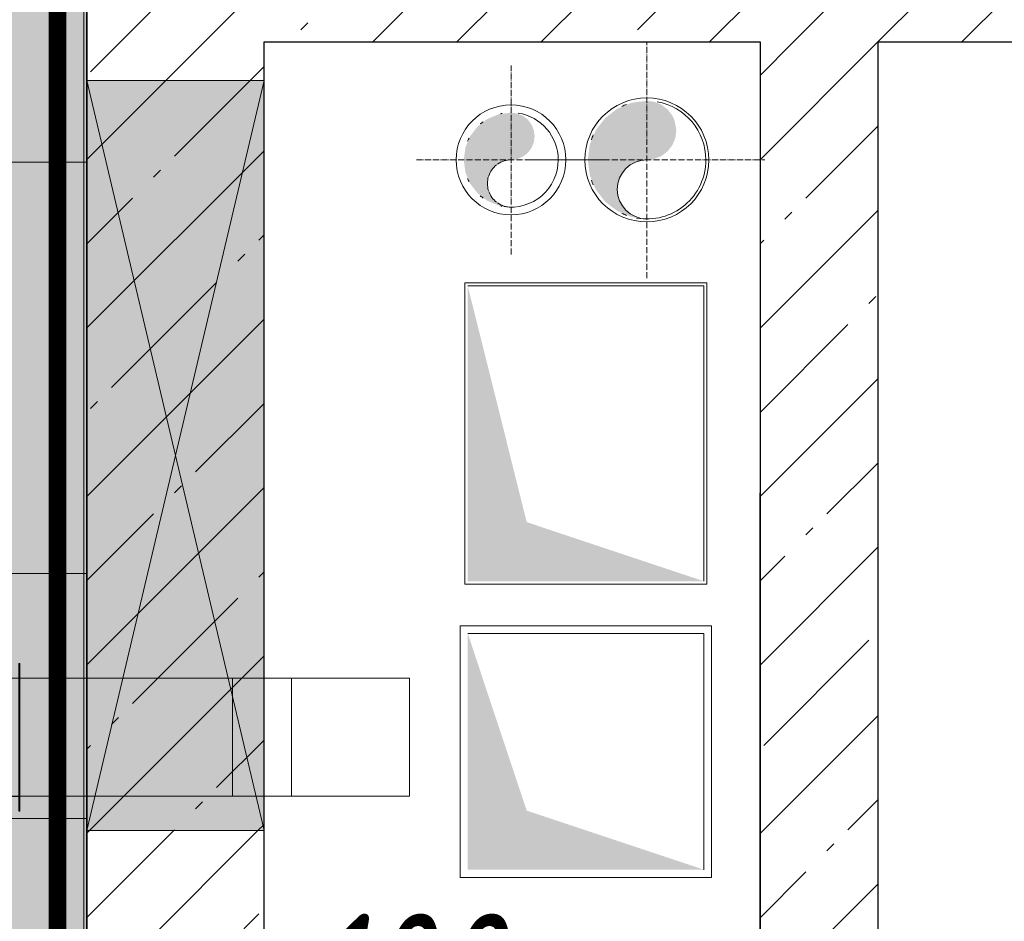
# Model space of a CAD drawing. Header units: millimetres. Extents: x -173851 to 481338, y -267897 to -21875.
# Tile 298 of 498: x -21308 to -19640, y -84628 to -83102. Entities that reach past the tile are written whole.
import ezdxf

# ---------------------------------------------------------------- set-up
doc = ezdxf.new("R2010")
doc.units = ezdxf.units.MM
for name, pattern in [('( Hidden )', [0.375, 0.25, -0.125]), ('ADSK_Осевая', [14, 10, -2, 0, -2]), ('ADSK_Скрыто', [6, 3, -3]), ('DASHDOT', [25.4, 12.7, -6.35, 0, -6.35])]:
    doc.linetypes.add(name, pattern=pattern)
doc.layers.get('Defpoints').update_dxf_attribs({"color": 31})
for name, color, linetype, lineweight in [('dim_light', 12, 'Continuous', 9), ('pot sh', 183, 'Continuous', 15), ('Арматура воздуховодов', 7, 'Continuous', 18), ('Воздуховоды', 7, 'Continuous', 18), ('Материалы изоляции воздуховодов', 7, 'Continuous', 18), ('Окна', 7, 'Continuous', 5), ('Осевая линия', 7, 'ADSK_Осевая', 18), ('Отделка 2 _5_', 7, 'Continuous', 5), ('Перекрытия', 7, 'Continuous', 5), ('Сводный потолок_инженерия', 7, 'Continuous', 18), ('Соединительные детали воздуховодов', 7, 'Continuous', 18), ('Стены', 7, 'Continuous', 5), ('Структура _1_', 7, 'Continuous', 5), ('Уклон', 7, 'Continuous', 18), ('Элементы узлов', 7, 'Continuous', 5)]:
    doc.layers.add(name, color=color, linetype=linetype, lineweight=lineweight)
doc.layers.add('dim_razv', color=7, linetype='DASHDOT', lineweight=9, true_color=0x0d1b0d)
doc.layers.add('pol', color=7, linetype='Continuous', lineweight=15, true_color=0x55666d)
doc.styles.add('fl_iso paper', font='isocpeur.ttf', dxfattribs={"width": 0.8, "oblique": 10})
doc.dimstyles.new('In tre 1_75', dxfattribs={"dimtxt": 220, "dimasz": 120, "dimexe": 60, "dimexo": 10, "dimgap": 50, "dimtad": 1, "dimdec": 0, "dimrnd": 5, "dimzin": 0, "dimdsep": 46, "dimtxsty": 'fl_iso paper', "dimblk": 'ARCHTICK', "dimcen": 0, "dimdle": 60, "dimadec": 0, "dimazin": 0, "dimtfac": 1, "dimtdec": 0, "dimtofl": 0, "dimtmove": 1, "dimatfit": 1, "dimfxl": 1, "dimtfill": 1, "dimtolj": 1, "dimtzin": 0, "dimarcsym": 1})
pattern_1 = [(45, (-86552.85, -138717.98), (-142.5612, 142.5612), []), (45, (-86410.29, -138717.98), (-142.5612, 142.5612), [252.016, -50.403, 16.764, -33.639])]

# ---------------------------------------------------------------- blocks, each defined once
blk = doc.blocks.new('A_MEQ_OpeningWall-Rectangular - ОВ-10754758-50_AS_Plan_L01_Маркировочный - зависимый 4')
at = {"layer": 'Элементы узлов', "true_color": 0x808080, "transparency": 33554585}
blk.add_hatch(color=8, dxfattribs=at).paths.add_polyline_path([(760, -150), (760, 150), (-510, 150), (-510, -150)])
at = {"layer": 'Окна'}
for p, q in [((-510, 150), (-510, -150)), ((760, 150), (760, -150))]:
    blk.add_line(p, q, dxfattribs=at)
at = {"layer": 'Элементы узлов'}
for p, q in [((760, 150), (-510, -150)), ((-510, 150), (760, -150)), ((760, 150), (-510, 150)), ((-510, 150), (-510, -150)), ((760, -150), (760, 150)), ((-510, -150), (760, -150))]:
    blk.add_line(p, q, dxfattribs=at)
blk = doc.blocks.new('_ArchTick')
at = {"color": 0, "linetype": 'ByBlock', "lineweight": 9, "const_width": 0.15}
blk.add_lwpolyline([(-0.5, -0.5), (0.5, 0.5)], dxfattribs=at)
blk = doc.blocks.new('*D821')
at = {"layer": 'Defpoints', "color": 0, "linetype": 'ByBlock', "transparency": 16777216}
for p in [(-20894.1, -85130.1), (-20994.1, -85639.6), (-20894.1, -85639.6)]:
    blk.add_point(p, dxfattribs=at)
at = {"layer": 'dim_light', "color": 0, "linetype": 'ByBlock', "lineweight": -2, "transparency": 16777216}
for p, q in [((-20944.1, -85130.1), (-20870.6, -84885.1)), ((-20870.6, -84885.1), (-20432.6, -84885.1)), ((-20994.1, -85629.6), (-20994.1, -85070.1)), ((-20894.1, -85629.6), (-20894.1, -85070.1)), ((-20994.1, -85130.1), (-21114.1, -85130.1)), ((-20994.1, -85130.1), (-20894.1, -85130.1)), ((-20894.1, -85130.1), (-20774.1, -85130.1))]:
    blk.add_line(p, q, dxfattribs=at)
at = {"layer": 'dim_light', "color": 0, "linetype": 'ByBlock', "lineweight": -2, "transparency": 16777216, "xscale": 120, "yscale": 120, "zscale": 120}
blk.add_blockref('_ArchTick', (-20994.1, -85130.1), dxfattribs=at)
at = {"layer": 'dim_light', "color": 0, "linetype": 'ByBlock', "lineweight": -2, "transparency": 16777216, "xscale": 120, "yscale": 120, "zscale": 120, "rotation": 180}
blk.add_blockref('_ArchTick', (-20894.1, -85130.1), dxfattribs=at)
at = {"layer": 'dim_light', "color": 0, "linetype": 'ByBlock', "transparency": 16777216, "insert": (-20651.6, -84725.1), "char_height": 220, "attachment_point": 5, "style": 'fl_iso paper', "bg_fill": 3, "box_fill_scale": 1.1, "bg_fill_color": 256, "bg_fill_true_color": 13158600, "bg_fill_transparency": 0}
blk.add_mtext('\\A1;100', dxfattribs=at)
blk = doc.blocks.new('OP_Отвод прямоугольный - Стандарт-9697823-План вент_ 3 Корп_ 1 Эт_в осях 5_1_0-13_1_0')
at = {"layer": 'Соединительные детали воздуховодов', "color": 5, "true_color": 0x0000ff}
for p, q in [((64263.7, 50694.5), (64363.7, 50694.5)), ((64263.7, 50494.5), (64263.7, 50694.5)), ((64363.7, 50694.5), (64563.7, 50694.5)), ((64363.7, 50694.5), (64363.7, 50494.5)), ((64563.7, 50494.5), (64563.7, 50694.5)), ((64363.7, 50494.5), (64263.7, 50494.5)), ((64563.7, 50494.5), (64363.7, 50494.5))]:
    blk.add_line(p, q, dxfattribs=at)
blk = doc.blocks.new('Клапан огнезадерживающий EI90 прямоугольный FKS-1 - FKS-1_60_-AxB-_-НО-_-V208-План вент_ 3 Корп_ 1 Эт_в осях 5_1_0-13_1_0')
at = {"layer": 'Арматура воздуховодов', "linetype": 'ADSK_Скрыто', "lineweight": 5}
blk.add_hatch(color=256, dxfattribs=at).paths.add_polyline_path([(63879.7, 50494.5), (63901.7, 50494.5), (63901.7, 50694.5), (63605.7, 50694.5), (63605.7, 50494.5)])
at = {"layer": 'Арматура воздуховодов', "color": 5, "true_color": 0x0000ff}
for p, q in [((63768.7, 50697.5), (63768.7, 50832.5)), ((63768.7, 50832.5), (63873.7, 50832.5)), ((63873.7, 50832.5), (63873.7, 50697.5)), ((63633.7, 50804.5), (63768.7, 50804.5)), ((63633.7, 50694.5), (63633.7, 50804.5)), ((63603.7, 50719.5), (63603.7, 50469.5)), ((63605.7, 50719.5), (63603.7, 50719.5)), ((63605.7, 50469.5), (63605.7, 50719.5)), ((63901.7, 50719.5), (63901.7, 50469.5)), ((63903.7, 50719.5), (63901.7, 50719.5)), ((63903.7, 50469.5), (63903.7, 50719.5)), ((63605.7, 50694.6), (63901.7, 50694.6)), ((63901.7, 50694.5), (63605.7, 50694.5)), ((63768.7, 50695.5), (63768.7, 50697.5)), ((63768.7, 50694.5), (63768.7, 50695.5)), ((63768.7, 50695.5), (63771.7, 50695.5)), ((63771.7, 50695.5), (63771.7, 50694.5)), ((63784.7, 50695.5), (63771.7, 50695.5)), ((63784.7, 50695.6), (63784.7, 50697.5)), ((63784.7, 50694.5), (63784.7, 50695.5)), ((63857.7, 50697.5), (63857.7, 50695.6)), ((63857.7, 50695.5), (63857.7, 50694.5)), ((63870.7, 50695.5), (63857.7, 50695.5)), ((63870.7, 50694.5), (63870.7, 50695.5)), ((63870.7, 50695.5), (63873.7, 50695.5)), ((63872.7, 50694.5), (63872.7, 50696.1)), ((63873.7, 50697.5), (63873.7, 50695.5)), ((63873.7, 50695.5), (63873.7, 50696.1)), ((63873.7, 50695.5), (63873.7, 50694.5)), ((63605.7, 50494.5), (63901.7, 50494.5)), ((63901.7, 50494.4), (63605.7, 50494.4)), ((63603.7, 50469.5), (63605.7, 50469.5)), ((63901.7, 50469.5), (63903.7, 50469.5))]:
    blk.add_line(p, q, dxfattribs=at)
blk = doc.blocks.new('A$C2f9d5261')
at = {"layer": 'Уклон'}
for points in [[(-9289.6, 22402.4), (-9301.6, 22407.4), (-9312, 22415.3), (-9319.9, 22425.7), (-9324.9, 22437.7), (-9326.6, 22450.7), (-9324.9, 22463.6), (-9319.9, 22475.7), (-9312, 22486), (-9301.6, 22494), (-9289.6, 22499), (-9263.7, 22502.4), (-9251.6, 22507.4), (-9241.3, 22515.3), (-9233.3, 22525.7), (-9228.3, 22537.7), (-9226.6, 22550.7), (-9229.3, 22566), (-9233.3, 22575.7), (-9241.3, 22586), (-9251.6, 22594), (-9263.7, 22599), (-9276.6, 22600.7), (-9302.5, 22597.3), (-9326.6, 22587.3), (-9347.3, 22571.4), (-9363.2, 22550.7), (-9373.2, 22526.6), (-9376.6, 22500.7), (-9373.2, 22474.8), (-9363.2, 22450.7), (-9347.3, 22430), (-9326.6, 22414.1), (-9302.5, 22404.1)], [(-9517, 22422), (-9526.6, 22426), (-9534.9, 22432.4), (-9541.3, 22440.7), (-9545.3, 22450.3), (-9546.6, 22460.7), (-9545.3, 22471), (-9541.3, 22480.7), (-9534.9, 22489), (-9526.6, 22495.3), (-9512.6, 22499.9), (-9496.3, 22502), (-9486.6, 22506), (-9478.3, 22512.4), (-9472, 22520.7), (-9468, 22530.3), (-9466.6, 22540.7), (-9468, 22551), (-9472, 22560.7), (-9478.3, 22569), (-9486.6, 22575.3), (-9496.3, 22579.3), (-9506.6, 22580.7), (-9527.3, 22578), (-9546.6, 22570), (-9563.2, 22557.3), (-9575.9, 22540.7), (-9583.9, 22521.4), (-9586.6, 22500.7), (-9583.9, 22480), (-9575.9, 22460.7), (-9563.2, 22444.1), (-9546.6, 22431.4), (-9527.3, 22423.4)]]:
    blk.add_hatch(color=256, dxfattribs=at).paths.add_polyline_path(points)
at = {"layer": 'Уклон', "lineweight": 5}
for points in [[(-9580, 21787.5), (-9180, 21787.5), (-9480, 21887.5), (-9580, 22287.5), (-9580, 22170.1)], [(-9180, 21299.2), (-9480, 21399.2), (-9580, 21699.2), (-9580, 21299.2)]]:
    blk.add_hatch(color=256, dxfattribs=at).paths.add_polyline_path(points)
at = {"layer": 'Воздуховоды', "color": 5, "true_color": 0x0000ff}
for p, q in [((-10338.3, 21623.5), (-9978.3, 21623.5)), ((-9978.3, 21623.5), (-9978.3, 21423.5)), ((-10338.3, 21423.5), (-9978.3, 21423.5))]:
    blk.add_line(p, q, dxfattribs=at)
at = {"layer": 'Материалы изоляции воздуховодов', "color": 5, "true_color": 0x0000ff}
for p, q in [((-9585, 22292.5), (-9585, 21782.5)), ((-9175, 22292.5), (-9585, 22292.5)), ((-9175, 21782.5), (-9175, 22292.5)), ((-9585, 21782.5), (-9175, 21782.5)), ((-9593, 21712.2), (-9593, 21286.2)), ((-9167, 21712.2), (-9593, 21712.2)), ((-9167, 21286.2), (-9167, 21712.2)), ((-9593, 21286.2), (-9167, 21286.2))]:
    blk.add_line(p, q, dxfattribs=at)
for centre, radius, start, end in [((-9276.6, 22500.7), 105, 90, 180), ((-9276.6, 22500.7), 105, 0, 90), ((-9506.6, 22500.7), 93, 90, 180), ((-9506.6, 22500.7), 93, 0, 90), ((-9506.6, 22500.7), 93, 180, 270), ((-9506.6, 22500.7), 93, 270, 0), ((-9276.6, 22500.7), 105, 180, 270), ((-9276.6, 22500.7), 105, 270, 0)]:
    blk.add_arc(centre, radius, start, end, dxfattribs=at)
at = {"layer": 'Осевая линия', "color": 5, "true_color": 0x0000ff}
for p, q in [((-9276.6, 22300.7), (-9276.6, 22700.7)), ((-9506.6, 22340.7), (-9506.6, 22660.7)), ((-9666.6, 22500.7), (-9346.6, 22500.7)), ((-9476.6, 22500.7), (-9076.6, 22500.7))]:
    blk.add_line(p, q, dxfattribs=at)
at = {"layer": 'Уклон', "color": 5, "true_color": 0x0000ff}
for p, q in [((-9580, 22287.5), (-9180, 22287.5)), ((-9180, 22287.5), (-9180, 21787.5)), ((-9580, 21699.2), (-9180, 21699.2)), ((-9180, 21699.2), (-9180, 21299.2))]:
    blk.add_line(p, q, dxfattribs=at)
for centre, radius, start, end in [((-9276.6, 22500.7), 100, 0, 80.0144), ((-9506.6, 22500.7), 80, 101.0036, 102.8571), ((-9506.6, 22500.7), 80, 0, 81.402), ((-9276.6, 22500.7), 100, 109.9712, 115.0288), ((-9506.6, 22500.7), 80, 126.2008, 130.583), ((-9506.6, 22500.7), 80, 152.8285, 156.6941), ((-9276.6, 22500.7), 100, 154.9712, 160.0288), ((-9506.6, 22460.7), 40, 90, 124.5669), ((-9506.6, 22500.7), 80, 261.402, 0), ((-9276.6, 22450.7), 50, 90, 270), ((-9276.6, 22500.7), 100, 260.0144, 0), ((-9506.6, 22460.7), 40, 127.6843, 160.6345), ((-9506.6, 22500.7), 80, 203.3059, 207.1715), ((-9506.6, 22460.7), 40, 162.833, 197.167), ((-9276.6, 22500.7), 100, 199.9712, 205.0288), ((-9506.6, 22460.7), 40, 199.3655, 232.3157), ((-9506.6, 22500.7), 80, 229.417, 233.7992), ((-9506.6, 22460.7), 40, 235.4331, 270), ((-9506.6, 22500.7), 80, 257.1429, 258.9964), ((-9276.6, 22500.7), 100, 244.9712, 250.0288)]:
    blk.add_arc(centre, radius, start, end, dxfattribs=at)
at = {"layer": 'Арматура воздуховодов', "color": 5, "true_color": 0x0000ff}
blk.add_blockref('Клапан огнезадерживающий EI90 прямоугольный FKS-1 - FKS-1_60_-AxB-_-НО-_-V208-План вент_ 3 Корп_ 1 Эт_в осях 5_1_0-13_1_0', (-74242, -29071.1), dxfattribs=at)
at = {"layer": 'Соединительные детали воздуховодов', "color": 5, "true_color": 0x0000ff}
blk.add_blockref('OP_Отвод прямоугольный - Стандарт-9697823-План вент_ 3 Корп_ 1 Эт_в осях 5_1_0-13_1_0', (-74242, -29071.1), dxfattribs=at)

msp = doc.modelspace()

# ---------------------------------------------------------------- hatches: boundary and pattern name
at = {"layer": 'pol', "true_color": 0xa6a6a6}
h = msp.add_hatch(color=253, dxfattribs=at)
h.dxf.hatch_style = 1
h.paths.add_polyline_path([(-28194.9, -86219.6), (-28194.9, -78989.6), (-24044.1, -78989.6), (-24044.1, -83819.6), (-24764.1, -83819.6), (-24764.1, -86789.6), (-25324.1, -86789.6), (-25324.1, -86219.6)])
edge = h.paths.add_edge_path(flags=17)
edge.add_line((-21196.4, -78088.3), (-21194.7, -81039.2))
edge.add_arc((-21794.7, -81039.6), 600, -89.9728, 0.0341, ccw=False)
edge.add_line((-21794.4, -81639.6), (-21795, -81639.6))
edge.add_arc((-21794.7, -82239.6), 600, 90.0272, 180.0302)
edge.add_line((-22394.7, -82239.9), (-22392.5, -86439.9))
edge.add_arc((-21792.5, -86439.6), 600, 180.0302, 270)
edge.add_line((-21792.5, -87039.6), (-21191.9, -87039.6))
edge.add_line((-21191.9, -87039.6), (-21191.9, -87639.6))
edge.add_line((-21191.9, -87639.6), (-22392.2, -87639.6))
edge.add_arc((-22392.2, -87039.6), 600, 180.0272, 270, ccw=False)
edge.add_line((-22992.2, -87039.9), (-22995, -81040.2))
edge.add_arc((-22395, -81039.9), 600, 90.0272, 180.0272, ccw=False)
edge.add_line((-22395.3, -80439.9), (-22394.9, -80439.9))
edge.add_arc((-22395.2, -79839.9), 600, 270.0272, 360.041)
edge.add_line((-21795.2, -79839.4), (-21796.4, -78088.7))
edge.add_line((-21796.4, -78088.7), (-21196.4, -78088.3))
edge = h.paths.add_edge_path()
edge.add_line((-22867.5, -76990.4), (-23694.1, -76990.4))
edge.add_line((-23694.1, -76990.4), (-23694.1, -77594.6))
edge.add_line((-23694.1, -77594.6), (-24044.1, -77597.1))
edge.add_line((-24044.1, -77597.1), (-24044.1, -77189.6))
edge.add_line((-24044.1, -77189.6), (-25494.1, -77189.6))
edge.add_line((-25494.1, -77189.6), (-25494.1, -76590.4))
edge.add_line((-25494.1, -76590.4), (-28193.3, -76590.4))
edge.add_line((-28193.3, -76590.4), (-28193.3, -78489.6))
edge.add_line((-28193.3, -78489.6), (-26544.1, -78489.6))
edge.add_line((-26544.1, -78489.6), (-26544.1, -78789.6))
edge.add_line((-26544.1, -78789.6), (-23694.1, -78789.6))
edge.add_line((-23694.1, -78789.6), (-23694.1, -88739.6))
edge.add_line((-23694.1, -88739.6), (-21194.1, -88739.6))
edge.add_line((-21194.1, -88739.6), (-21194.1, -82839.6))
edge.add_line((-21194.1, -82839.6), (-19994.1, -82839.6))
edge.add_line((-19994.1, -82839.6), (-19994.1, -82339.3))
edge.add_line((-19994.1, -82339.3), (-19124.1, -82339.3))
edge.add_line((-19124.1, -82339.3), (-19124.5, -76989.6))
edge.add_line((-19124.5, -76989.6), (-19950.5, -76989.6))
edge.add_arc((-21409.1, -76639.6), 1500, 193.5248, 346.5066, ccw=False)
h.paths.add_polyline_path([(-20994.1, -85539.6), (-13744.1, -85539.6), (-13744.1, -87839.6), (-13844.1, -87839.6), (-15094.1, -87839.6), (-20994.1, -87839.6)])
h.paths.add_polyline_path([(-16689.1, -94339.6), (-13849.1, -94339.6), (-13849.1, -92289.6), (-16689.1, -92289.6)], flags=17)
edge = h.paths.add_edge_path(flags=17)
edge.add_line((-11143.6, -92489.6), (-11144.1, -92489.6))
edge.add_arc((-11144.1, -91889.6), 600, 180.0308, 270, ccw=False)
edge.add_line((-11744.1, -91889.9), (-11747, -86488.8))
edge.add_arc((-12347, -86489.2), 600, 0.0308, 90.0272)
edge.add_line((-12347.2, -85889.2), (-13544.4, -85889.7))
edge.add_line((-13544.4, -85889.7), (-13544.1, -86489.8))
edge.add_line((-13544.1, -86489.8), (-12947.1, -86489.6))
edge.add_arc((-12946.8, -87089.6), 600, 0.0282, 90.0272, ccw=False)
edge.add_line((-12346.8, -87089.3), (-12343.9, -93089.9))
edge.add_arc((-11743.9, -93089.6), 600, 180.0282, 270)
edge.add_line((-11743.9, -93689.6), (-11143.6, -93689.6))
edge.add_line((-11143.6, -93689.6), (-11143.6, -92489.6))
h.paths.add_polyline_path([(-9564.1, -93089.6), (-9564.1, -96089.6), (-11144.1, -96089.6), (-11144.1, -96739.6), (-12744.1, -96739.6), (-12744.1, -95339.6), (-13094.1, -95339.6), (-13094.1, -93889.6), (-13544.1, -93889.6), (-13544.1, -92089.6), (-16694.1, -92089.6), (-16694.1, -90539.6), (-13194.1, -90539.6), (-13194.1, -89459.6), (-13544.1, -89459.6), (-13544.1, -84414.6), (-13144.1, -84414.6), (-13144.1, -82839.6), (-13244.1, -82839.6), (-13244.1, -81089.6), (-13544.1, -81089.6), (-13544.1, -80639.6), (-11544.1, -80639.6), (-11544.1, -82739.6), (-11443.8, -82739.6), (-11443.8, -84414.6), (-11144.1, -84414.6), (-11144.1, -87509.6), (-11514.1, -87509.6), (-11514.1, -90539.6), (-11144.1, -90539.6), (-11144.1, -93089.6)])
edge = h.paths.add_edge_path()
edge.add_line((-11146.6, -93089.6), (-10789.1, -93089.6))
edge.add_line((-10789.1, -93089.6), (-10789.1, -92609.6))
edge.add_line((-10789.1, -92609.6), (-7945.5, -92609.6))
edge.add_line((-7945.5, -92609.6), (-7345.5, -92609.6))
edge.add_line((-7345.5, -92609.6), (-7343, -100889.8))
edge.add_arc((-7943, -100889.5), 600, 270.0253, 359.976, ccw=False)
edge.add_arc((-7942.4, -102089.5), 600, 90.0272, 180.0285)
edge.add_line((-8542.4, -102089.8), (-8540.8, -104839.6))
edge.add_line((-8540.8, -104839.6), (-9140.8, -104839.6))
edge.add_line((-9140.8, -104839.6), (-9142.7, -100889.8))
edge.add_arc((-8542.7, -100889.5), 600, 90.0272, 180.0283, ccw=False)
edge.add_line((-8543, -100289.5), (-8543, -100289.5))
edge.add_arc((-8543.3, -99689.5), 600, 270.0272, 360.0237)
edge.add_line((-7943.3, -99689.3), (-7945.2, -94289.3))
edge.add_arc((-8545.2, -94289.6), 600, 0.0237, 90)
edge.add_line((-8545.2, -93689.6), (-11146.6, -93689.6))
edge.add_line((-11146.6, -93689.6), (-11146.6, -93089.6))
edge = h.paths.add_edge_path(flags=17)
edge.add_line((-10944.2, -102689.6), (-10342.1, -102689.6))
edge.add_arc((-10342.1, -102089.6), 600, 270, 360.0274)
edge.add_line((-9742.1, -102089.3), (-9743.2, -99689.8))
edge.add_arc((-9143.2, -99689.6), 600, 90.0272, 180.0274, ccw=False)
edge.add_arc((-9143.5, -98489.6), 600, 270, 358.255)
edge.add_line((-8543.8, -98507.8), (-8544.6, -96689.3))
edge.add_arc((-9144.6, -96689.6), 600, 0.0271, 90)
edge.add_line((-9144.6, -96089.6), (-9944.1, -96089.6))
edge.add_line((-9944.1, -96089.6), (-9944.1, -97289.6))
edge.add_line((-9944.1, -97289.6), (-10944.1, -97289.6))
edge.add_line((-10944.1, -97289.6), (-10944.2, -102689.6))
edge = h.paths.add_edge_path()
edge.add_line((-10144.1, -96089.6), (-10144.1, -97289.6))
edge.add_line((-10144.1, -97289.6), (-10944.1, -97289.6))
edge.add_line((-10944.1, -97289.6), (-10944.1, -105838.8))
edge.add_line((-10944.1, -105838.8), (-9144.1, -105838.8))
edge.add_line((-9144.1, -105838.8), (-9144.1, -104839.6))
edge.add_line((-9144.1, -104839.6), (-8144.1, -104839.6))
edge.add_line((-8144.1, -104839.6), (-8144.1, -105839.6))
edge.add_line((-8144.1, -105839.6), (-6645.8, -105838.8))
edge.add_line((-6645.8, -105838.8), (-6635, -105820.1))
edge.add_line((-6635, -105820.1), (-6615.1, -105831.6))
edge.add_line((-6615.1, -105831.6), (-6611.5, -105825.2))
edge.add_arc((-5869.2, -104539.6), 1484.5, -59.0308, 240, ccw=False)
edge.add_line((-5105.3, -105812.5), (-5094.2, -105839.7))
edge.add_line((-5094.2, -105839.7), (-3444.1, -105839.6))
edge.add_line((-3444.1, -105839.6), (-3444.1, -104839.6))
edge.add_line((-3444.1, -104839.6), (-2644.1, -104839.6))
edge.add_line((-2644.1, -104839.6), (-2644.1, -100989.6))
edge.add_line((-2644.1, -100989.6), (-3444.2, -100989.6))
edge.add_line((-3444.2, -100989.6), (-3444.2, -99989.6))
edge.add_line((-3444.2, -99989.6), (-2644.1, -99989.6))
edge.add_line((-2644.1, -99989.6), (-2644.1, -97789.6))
edge.add_line((-2644.1, -97789.6), (-5594.1, -97789.6))
edge.add_line((-5594.1, -97789.6), (-5594.1, -98089.6))
edge.add_line((-5594.1, -98089.6), (-6494.1, -98089.6))
edge.add_line((-6494.1, -98089.6), (-6494.1, -97089.6))
edge.add_line((-6494.1, -97089.6), (-5794.1, -97089.6))
edge.add_line((-5794.1, -97089.6), (-5794.1, -92589.6))
edge.add_line((-5794.1, -92589.6), (-10794.2, -92589.6))
edge.add_line((-10794.2, -92589.6), (-10794.2, -93089.6))
edge.add_line((-10794.2, -93089.6), (-9564.1, -93089.6))
edge.add_line((-9564.1, -93089.6), (-9564.1, -96089.6))
edge.add_line((-9564.1, -96089.6), (-10144.1, -96089.6))
edge.add_line((-10144.1, -96089.6), (-10144.1, -96089.6))
at = {"layer": 'pot sh', "true_color": 0x817863}
h = msp.add_hatch(dxfattribs=at)
h.set_pattern_fill('ANSI31', color=8, scale=350, angle=315)
h.paths.add_polyline_path([(-22867.5, -76990.4), (-23694.1, -76990.4), (-23694.1, -77594.6), (-24044.1, -77597.1), (-24044.1, -77189.6), (-25494.1, -77189.6), (-25494.1, -76590.4), (-28193.3, -76590.4), (-28193.3, -78489.6), (-26544.1, -78489.6), (-26544.1, -78789.6), (-23694.1, -78789.6), (-23694.1, -88739.6), (-21194.1, -88739.6), (-21194.1, -82839.6), (-19994.1, -82839.6), (-19994.1, -82339.3), (-19124.1, -82339.3), (-19124.5, -76989.6), (-19950.5, -76989.6)])
at = {"layer": 'Стены'}
h = msp.add_hatch(dxfattribs=at)
h.set_pattern_fill('FP_7', color=256, style=0, pattern_type=2)
h.set_pattern_definition(pattern_1)
h.paths.add_polyline_path([(-15914.1, -83139.6), (-13844.1, -83139.6), (-13844.1, -82839.6), (-20894.1, -82839.6), (-20894.1, -83139.6), (-16765.7, -83139.6)])
h = msp.add_hatch(dxfattribs=at)
h.set_pattern_fill('FP_7', color=256, style=0, pattern_type=2)
h.set_pattern_definition(pattern_1)
h.paths.add_polyline_path([(-19854.1, -85239.6), (-19854.1, -83139.6), (-20054.1, -83139.6), (-20054.1, -85239.6)])
h = msp.add_hatch(dxfattribs=at)
h.set_pattern_fill('FP_7', color=256, style=0, pattern_type=2)
h.set_pattern_definition(pattern_1)
h.paths.add_polyline_path([(-21194.1, -84474.6), (-20894.1, -84474.6), (-20894.1, -83204.6), (-21194.1, -83204.6)])

# ---------------------------------------------------------------- linework, layer by layer
at = {"layer": 'dim_razv', "color": 172, "linetype": '( Hidden )', "ltscale": 10, "true_color": 0x0000d6, "const_width": 30}
msp.add_lwpolyline([(-22906.4, -77040.4), (-23644.1, -77040.4), (-23644.1, -77644.2), (-24094.1, -77647.4), (-24094.1, -77239.6), (-25544.1, -77239.6), (-25544.1, -76640.4), (-28143.3, -76640.4), (-28143.3, -78439.6), (-26494.1, -78439.6), (-26494.1, -78739.6), (-23644.1, -78739.6), (-23644.1, -88689.6), (-21244.1, -88689.6), (-21244.1, -82789.6), (-20044.1, -82789.6), (-20044.1, -82289.3), (-19174.1, -82289.3), (-19174.5, -77039.6), (-19911.6, -77039.6)], close=True, dxfattribs=at)
at = {"layer": 'Отделка 2 _5_'}
msp.add_line((-21199.1, -82839.6), (-21199.1, -85389.6), dxfattribs=at)
at = {"layer": 'Перекрытия'}
for p, q in [((-21194.1, -82839.6), (-21194.1, -88739.6)), ((-21194.1, -88739.6), (-21194.1, -82839.6)), ((-20054.2, -85239.6), (-20054.1, -83139.6)), ((-20054.1, -83139.6), (-20054.2, -85239.6))]:
    msp.add_line(p, q, dxfattribs=at)
at = {"layer": 'Структура _1_', "lineweight": 25}
for p, q in [((-21194.1, -82839.6), (-21194.1, -85389.6)), ((-21194.1, -85389.6), (-21194.1, -82839.6)), ((-20894.1, -83139.6), (-20054.1, -83139.6)), ((-20054.1, -83139.6), (-20054.1, -85239.6)), ((-19854.1, -85239.6), (-19854.1, -83139.6)), ((-19854.1, -83139.6), (-17984.1, -83139.6))]:
    msp.add_line(p, q, dxfattribs=at)

# ---------------------------------------------------------------- block references
at = {"layer": 'Окна', "color": 8, "true_color": 0x7f7f7f, "rotation": 269.9999999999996}
msp.add_blockref('A_MEQ_OpeningWall-Rectangular - ОВ-10754758-50_AS_Plan_L01_Маркировочный - зависимый 4', (-21044.1, -83714.6), dxfattribs=at)
msp.add_blockref('A_MEQ_OpeningWall-Rectangular - ОВ-10754758-50_AS_Plan_L01_Маркировочный - зависимый 4', (-21044.1, -83714.6), dxfattribs=at)

# ---------------------------------------------------------------- next in the draw order: dimensions: what is measured, and where the dimension line sits
at = {"layer": 'dim_light', "linetype": 'ByBlock'}
dim = msp.add_linear_dim(base=(-20894.1, -85130.1), p1=(-20994.1, -85639.6), p2=(-20894.1, -85639.6), dimstyle='In tre 1_75', dxfattribs=at)
dim.commit()
dim.dimension.update_dxf_attribs({"geometry": '*D821', "text_midpoint": (-20820.6, -84725.1)})

# ---------------------------------------------------------------- next in the draw order: hatches: boundary and pattern name
at = {"layer": 'pol'}
h = msp.add_hatch(dxfattribs=at)
h.set_pattern_fill('AR-B816', color=256, scale=2.9528, angle=90)
h.set_pattern_definition([(90, (-21194.1, -82839.6), (-600.01, 4e-14), []), (180, (-21194.1, -82839.6), (-600.01, -600.01), [600.01, -600.01])])
edge = h.paths.add_edge_path()
edge.add_line((-22867.5, -76990.4), (-23694.1, -76990.4))
edge.add_line((-23694.1, -76990.4), (-23694.1, -77594.6))
edge.add_line((-23694.1, -77594.6), (-24044.1, -77597.1))
edge.add_line((-24044.1, -77597.1), (-24044.1, -77189.6))
edge.add_line((-24044.1, -77189.6), (-25494.1, -77189.6))
edge.add_line((-25494.1, -77189.6), (-25494.1, -76590.4))
edge.add_line((-25494.1, -76590.4), (-28193.3, -76590.4))
edge.add_line((-28193.3, -76590.4), (-28193.3, -78489.6))
edge.add_line((-28193.3, -78489.6), (-26544.1, -78489.6))
edge.add_line((-26544.1, -78489.6), (-26544.1, -78789.6))
edge.add_line((-26544.1, -78789.6), (-23694.1, -78789.6))
edge.add_line((-23694.1, -78789.6), (-23694.1, -88739.6))
edge.add_line((-23694.1, -88739.6), (-21194.1, -88739.6))
edge.add_line((-21194.1, -88739.6), (-21194.1, -82839.6))
edge.add_line((-21194.1, -82839.6), (-19994.1, -82839.6))
edge.add_line((-19994.1, -82839.6), (-19994.1, -82339.3))
edge.add_line((-19994.1, -82339.3), (-19124.1, -82339.3))
edge.add_line((-19124.1, -82339.3), (-19124.5, -76989.6))
edge.add_line((-19124.5, -76989.6), (-19950.5, -76989.6))
edge.add_arc((-21409.1, -76639.6), 1500, 193.5248, 346.5066, ccw=False)
at = {"layer": 'Стены'}
h = msp.add_hatch(dxfattribs=at)
h.set_pattern_fill('FP_7', color=256, style=0, pattern_type=2)
h.set_pattern_definition(pattern_1)
h.paths.add_polyline_path([(-21194.1, -85539.6), (-20894.1, -85539.6), (-20894.1, -84474.6), (-21194.1, -84474.6), (-21194.1, -85389.6)])
h.paths.add_polyline_path([(-20894.1, -83204.6), (-20894.1, -82839.6), (-21194.1, -82839.6), (-21194.1, -83204.6), (-20900.9, -83204.6)])

# ---------------------------------------------------------------- next in the draw order: linework, layer by layer
at = {"layer": 'Defpoints', "linetype": 'ByBlock'}
msp.add_lwpolyline([(-22867.5, -76990.4), (-23694.1, -76990.4), (-23694.1, -77594.6), (-24044.1, -77597.1), (-24044.1, -77189.6), (-25494.1, -77189.6), (-25494.1, -76590.4), (-28193.3, -76590.4), (-28193.3, -78489.6), (-26544.1, -78489.6), (-26544.1, -78789.6), (-23694.1, -78789.6), (-23694.1, -88739.6), (-21194.1, -88739.6), (-21194.1, -82839.6), (-19994.1, -82839.6), (-19994.1, -82339.3), (-19124.1, -82339.3), (-19124.5, -76989.6), (-19950.5, -76989.6, -0.788208)], format="xyb", close=True, dxfattribs=at)
at = {"layer": 'Структура _1_', "lineweight": 25}
msp.add_line((-20894.1, -85539.6), (-20894.1, -83139.6), dxfattribs=at)

# ---------------------------------------------------------------- next in the draw order: block references
at = {"layer": 'Сводный потолок_инженерия', "linetype": 'ByBlock'}
msp.add_blockref('A$C2f9d5261', (-10969.2, -105839.9), dxfattribs=at)

doc.saveas('drawing.dxf')
